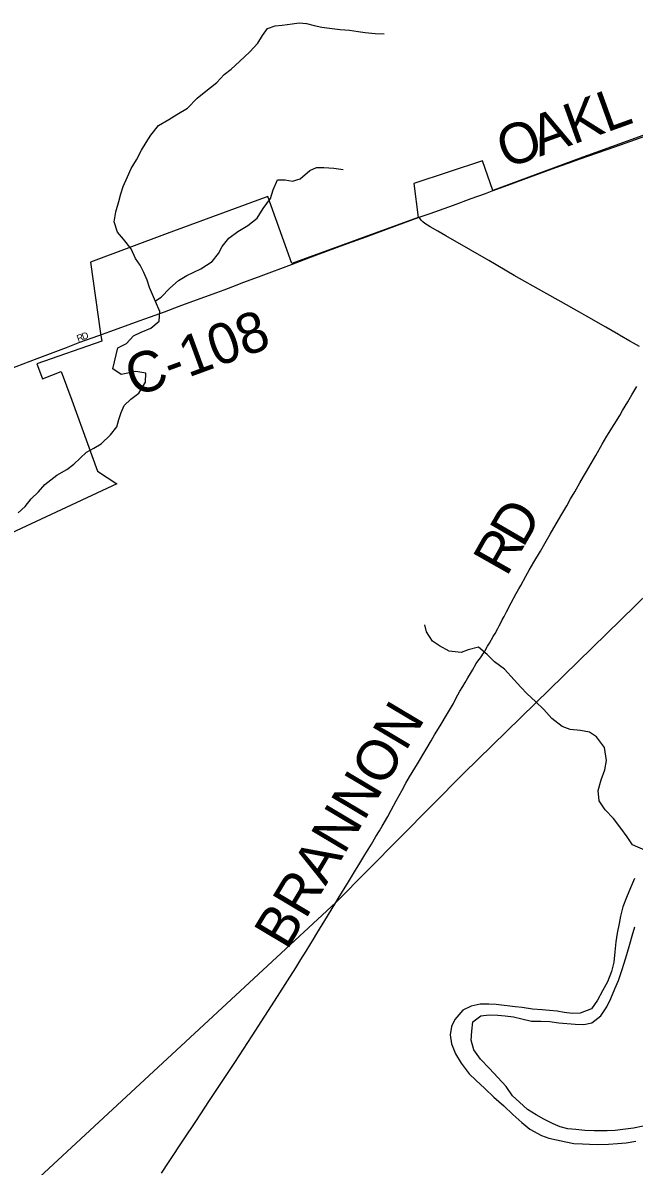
# Model space of a CAD drawing. Extents: x 1451455 to 1749751, y 218250 to 574981.
# Drawn here: x 1565719 to 1570249, y 361334 to 369805 of the extents above; entities that cross this region are included whole.
import ezdxf

# ---------------------------------------------------------------- set-up
doc = ezdxf.new("R2010")
doc.units = 0
for name, color, linetype in [('GM_X_City_Street', 7, 'Continuous'), ('GM_X_City_Street_Text', 7, 'Continuous'), ('GM_X_Corporation', 7, 'Continuous'), ('GM_X_County_Road', 7, 'Continuous'), ('GM_X_County_Road_Text', 7, 'Continuous'), ('GM_X_Major_River', 7, 'Continuous'), ('GM_X_Minor_River', 7, 'Continuous'), ('GM_X_Township', 7, 'Continuous'), ('GM_X_Township_Road', 7, 'Continuous'), ('GM_X_Township_Road_Text', 7, 'Continuous')]:
    doc.layers.add(name, color=color, linetype=linetype)

msp = doc.modelspace()

# ---------------------------------------------------------------- linework, layer by layer
at = {"layer": 'GM_X_City_Street'}
for points in [[(1565825.3, 367317.6), (1565924.4, 367354.9), (1566041.6, 367399.1), (1566142.7, 367437.6), (1566281.4, 367487.8), (1566362.7, 367517.2)], [(1564474, 366838.3), (1564522.6, 366849.1), (1564574.5, 366861.8), (1564614.4, 366872.3), (1564650, 366881.8), (1564690.8, 366894), (1564742.9, 366911.3), (1564887.6, 366961.9), (1564974.7, 366992.9), (1565066.7, 367026.8), (1565188.2, 367072.8), (1565403.9, 367155.3), (1565452.8, 367174.4), (1565670.5, 367257.6), (1565825.3, 367317.6)]]:
    msp.add_lwpolyline(points, dxfattribs=at)
at = {"layer": 'GM_X_Corporation'}
msp.add_lwpolyline([(1570456.2, 369021.9), (1569964.8, 368843.9), (1569870.3, 368809), (1569203.1, 368562.6), (1569126.5, 368781.1), (1568617.8, 368613.9), (1568648.5, 368362.2), (1567713.4, 368021.7), (1567534, 368518.2), (1566789.5, 368244.8), (1566220.5, 368031), (1566294.9, 367503.7), (1566304.3, 367446.9), (1565823.2, 367279.4), (1565864.3, 367166.6), (1566004.3, 367220.3), (1566081.2, 367008.9), (1566272.8, 366482.7), (1566416.2, 366389.6), (1565891.4, 366144.9), (1564703.3, 365590.8)], dxfattribs=at)
at = {"layer": 'GM_X_County_Road'}
for points in [[(1569197.9, 368559.3), (1569312.5, 368602.7), (1569474, 368662.2), (1569668.2, 368732.7), (1569760.2, 368765.7), (1569849.6, 368796.9), (1570107.5, 368887.2), (1570335.7, 368967.9), (1570512.8, 369033.9), (1570556.2, 369051.3), (1570588.4, 369066), (1570604, 369073.8), (1570622.2, 369084.2), (1570643.1, 369098.1), (1570667.3, 369116.4), (1570690.6, 369136.4), (1570721.2, 369163.2), (1570759.4, 369198.8), (1570778.9, 369216.4), (1570804.1, 369237.6)], [(1568656.5, 368364.2), (1568737.1, 368392.6), (1568911.7, 368454.4), (1569042.8, 368502.2), (1569147, 368540.4), (1569197.9, 368559.3)], [(1567710.8, 368014.9), (1567839.3, 368063.5), (1567897.5, 368085.2), (1568050.2, 368141.7), (1568124, 368169.4), (1568194.3, 368194.6), (1568262.9, 368219.8), (1568429.6, 368281.4), (1568588.8, 368339.8), (1568656.5, 368364.2)], [(1566362.7, 367517.2), (1566507.5, 367569.3), (1566581.6, 367596), (1566665.7, 367626), (1566769, 367664.2), (1566878.4, 367705.9), (1566951.3, 367732.8), (1567068.5, 367775.3), (1567156.2, 367807.4), (1567211.7, 367827.4), (1567274.2, 367850.8), (1567356.7, 367882.1), (1567484.3, 367929.8), (1567710.8, 368014.9)]]:
    msp.add_lwpolyline(points, dxfattribs=at)
at = {"layer": 'GM_X_Major_River'}
for points in [[(1570251.6, 363464.9), (1570222.3, 363395.3), (1570192.9, 363323.8), (1570165.6, 363254.2), (1570148.4, 363186.4), (1570137.3, 363130.5), (1570124, 363060.6), (1570114.8, 362994.7), (1570105.4, 362920.8), (1570098, 362844.8), (1570082.7, 362775), (1570051.3, 362699.4), (1570014, 362632), (1569976.7, 362562.6), (1569933.5, 362499.3), (1569848.8, 362466.7), (1569792.7, 362463.7), (1569730.8, 362472.9), (1569678.9, 362481.8), (1569622.9, 362486.8), (1569569, 362491.8), (1569497, 362497.1), (1569419.1, 362508.5), (1569367.2, 362513.5), (1569227.3, 362532), (1569173.3, 362535), (1569109.3, 362534.1), (1569042.9, 362519.3), (1568980.3, 362488.3), (1568921, 362421.3), (1568896, 362367.7), (1568886.8, 362305.8), (1568895.6, 362239.5), (1568926.3, 362166.8), (1568967, 362096), (1569025.7, 362018.9), (1569076.8, 361969.9), (1569141.8, 361908.6), (1569208.7, 361845.3), (1569283.5, 361779.9), (1569350.4, 361716.6), (1569417.4, 361657.3), (1569476.6, 361608.2)], [(1569649.5, 361647.2), (1569580.1, 361682.5), (1569524.6, 361713.5), (1569459.3, 361754.7), (1569400.2, 361807.8), (1569349, 361854.8), (1569300.2, 361923.8), (1569239.4, 361991), (1569176.5, 362056.2), (1569111.8, 362127.5), (1569061, 362196.5), (1569042.3, 362266.9), (1569045.5, 362335), (1569052.8, 362402.9), (1569113.7, 362447.9), (1569175.9, 362454.8), (1569239.9, 362453.6), (1569293.8, 362446.7), (1569355.8, 362439.5), (1569417.6, 362426.4), (1569489.3, 362407.1), (1569557.4, 362407.9), (1569625.5, 362406.7), (1569691.3, 362395.5), (1569811.3, 362385.3), (1569877.3, 362384.1), (1569935.6, 362395.1), (1570002.6, 362448), (1570047.9, 362515.2), (1570077.1, 362576.8), (1570106.4, 362646.4), (1570133.6, 362710), (1570159, 362783.6), (1570176, 362837.4), (1570195.2, 362901.1), (1570218.6, 362978.8), (1570235.8, 363040.6), (1570255, 363106.3)], [(1570315.9, 361629.2), (1570245.5, 361614.4), (1570165.3, 361605.8), (1570109.1, 361598.8), (1570049, 361595.9), (1569952.9, 361595.6), (1569882.8, 361598.9), (1569816.9, 361604.1), (1569756.9, 361611.2), (1569701.2, 361626.2), (1569649.5, 361647.2)], [(1569476.6, 361608.2), (1569563.8, 361560.6), (1569617.5, 361541.6), (1569673.3, 361528.6), (1569743.1, 361513.3), (1569803, 361502.2), (1569867, 361499), (1569919, 361496.1), (1569981, 361493), (1570059.1, 361495.6), (1570127.3, 361500.4), (1570191.5, 361507.2), (1570261.7, 361518)]]:
    msp.add_lwpolyline(points, dxfattribs=at)
at = {"layer": 'GM_X_Minor_River'}
for points in [[(1566424.2, 367396.4), (1566486.7, 367429.5), (1566539.5, 367484.6), (1566595.9, 367513.8), (1566668.3, 367542.7), (1566729.1, 367593.7), (1566734.3, 367665.7), (1566703.5, 367740.2), (1566680.4, 367792.6), (1566657.3, 367843), (1566640.2, 367897.3), (1566615.2, 367955.7), (1566588.1, 368008.2), (1566552.9, 368058.8), (1566522.2, 368131.3), (1566465.4, 368202.2), (1566420.3, 368252.9), (1566395.6, 368331.3), (1566408.8, 368405.2), (1566430, 368480.9), (1566444.9, 368536.7), (1566463.8, 368592.4), (1566495, 368664), (1566521.9, 368725.6), (1566560.9, 368789), (1566598.1, 368860.5), (1566633, 368917.9), (1566667.9, 368973.4), (1566725, 369044.6), (1566801.6, 369087.4), (1566860.1, 369124.5), (1566938.8, 369171.3), (1567011.9, 369246.2), (1567062.6, 369289.4), (1567155.7, 369362), (1567210.6, 369421.1), (1567263.2, 369462.3), (1567324, 369517.4), (1567401.1, 369590.2), (1567460.1, 369655.3), (1567495, 369710.8), (1567531.8, 369762.2), (1567588.1, 369783.4), (1567640.1, 369788.5), (1567714.1, 369797.4), (1567768.2, 369804.5), (1567822.1, 369799.7), (1567877.7, 369784.8), (1567935.4, 369771.9), (1567991.3, 369765), (1568071, 369755.7), (1568138.8, 369750.6), (1568204.6, 369739.6), (1568256.4, 369732.8), (1568330.2, 369725.6), (1568398, 369722.5)], [(1566701.7, 367744.3), (1566744, 367771.6), (1566809, 367838.6), (1566873.9, 367895.6), (1566934.4, 367932.7), (1566986.8, 367957.9), (1567037.1, 367983.1), (1567121.9, 368035.8), (1567168.8, 368095.1), (1567197.6, 368146.7), (1567244.6, 368210), (1567313.3, 368258.9), (1567386, 368303.8), (1567454.8, 368356.7), (1567499.9, 368430.1), (1567555.1, 368503.2), (1567574.1, 368567), (1567607.2, 368640.5), (1567663.2, 368641.6), (1567717, 368632.7), (1567775.2, 368649.8), (1567846.1, 368710.7), (1567896.4, 368732), (1567950.3, 368733.1), (1568024.2, 368727.9), (1568091.9, 368718.8)], [(1565683.9, 366175), (1565736.7, 366220.2), (1565781.6, 366277.6), (1565834.6, 366330.9), (1565881.5, 366384.3), (1565970.7, 366453), (1566045.4, 366495.9), (1566098.1, 366535.2), (1566191.7, 366623.9), (1566246.2, 366653.1), (1566300.8, 366684.3), (1566369.9, 366751.3), (1566417, 366812.7), (1566431.8, 366864.6), (1566446.7, 366918.4), (1566469.5, 366970.2), (1566520.4, 367017.5), (1566579.1, 367060.6), (1566628.5, 367142), (1566629.6, 367210.1), (1566557.7, 367221.2), (1566447.2, 367199), (1566385.8, 367240), (1566424.2, 367396.4)], [(1570333.8, 363672.4), (1570236.6, 363714), (1570197.5, 363774.7), (1570150.5, 363837.6), (1570095.6, 363908.6), (1570034.6, 363973.7), (1569989.6, 364040.6), (1569982.9, 364116.8), (1570004.2, 364196.6), (1570031.4, 364270.3), (1570044.5, 364340.3), (1570030, 364436.7), (1569971.2, 364513.8), (1569917.7, 364548.7), (1569851.9, 364561.8), (1569776, 364569), (1569716.3, 364592), (1569639.1, 364649.3), (1569580.2, 364716.4), (1569519.1, 364775.5), (1569455.9, 364832.6), (1569410.7, 364883.5), (1569361.5, 364936.3), (1569288.7, 365015.7), (1569215.6, 365070.9), (1569160.4, 365123.9), (1569097.2, 365179), (1569018.8, 365158.2), (1568966.4, 365139), (1568878.5, 365150.5), (1568807.1, 365187.7), (1568755.6, 365222.6), (1568710.7, 365291.4), (1568697.5, 365343.7)]]:
    msp.add_lwpolyline(points, dxfattribs=at)
at = {"layer": 'GM_X_Township'}
msp.add_lwpolyline([(1565744, 361161.1), (1568039.2, 363287.7), (1568987.4, 364245.4), (1570997.2, 366208.8)], dxfattribs=at)
msp.add_lwpolyline([(1565744, 361161.1), (1568039.2, 363287.7), (1568987.4, 364245.4), (1570997.2, 366208.8)], dxfattribs=at)
at = {"layer": 'GM_X_Township_Road'}
for points in [[(1570139.9, 367491.8), (1570134.5, 367495), (1570040.8, 367549.1), (1569896.5, 367631.6), (1569845.4, 367660.2), (1569708.1, 367736.8), (1569579.2, 367808.8), (1569359.6, 367933.4), (1569173.1, 368043.4), (1569039.7, 368120.7), (1568854.7, 368226.8), (1568795.2, 368261.4), (1568738.3, 368294.1), (1568699.4, 368318.4), (1568683.7, 368330.2), (1568679.9, 368333.4), (1568676.4, 368336.7), (1568673.8, 368339.5), (1568670.7, 368343.5), (1568656.5, 368364.2)], [(1570289.3, 367407.5), (1570245.5, 367430.9), (1570216.4, 367447), (1570139.9, 367491.8)], [(1568706.5, 364417.6), (1568745.9, 364486), (1568771, 364528.9), (1568799.7, 364576.7), (1568818.3, 364607.6), (1568858.8, 364674.8), (1568889.6, 364725.2), (1568909.6, 364762.5), (1568928.2, 364799), (1568958.2, 364852.8), (1568979.4, 364888.4), (1568996.4, 364917.4), (1569015.9, 364950.9), (1569036.3, 364984.7), (1569050.6, 365009), (1569079.7, 365056.8), (1569092.3, 365075.9), (1569109.7, 365099.8), (1569120.9, 365114.5), (1569129.2, 365126.2), (1569137.4, 365139.7), (1569146.1, 365155), (1569163.9, 365185.3), (1569177.4, 365209.1), (1569205.8, 365258.2), (1569218.6, 365280.8), (1569238.6, 365317.9), (1569249.5, 365337.9), (1569258.2, 365355.1), (1569272, 365380.9), (1569285.7, 365406.7), (1569304, 365441.4), (1569338.9, 365508), (1569376.1, 365577.1), (1569394.7, 365611.2), (1569408.7, 365636.6), (1569446.6, 365705), (1569472.4, 365750.5), (1569506.9, 365809.4), (1569554.9, 365891.3), (1569588.4, 365947.6), (1569628.2, 366015.5), (1569672.7, 366092.1), (1569713.8, 366163.5), (1569749.4, 366225.7), (1569778.8, 366276.8), (1569808.9, 366329.8), (1569847.3, 366396.1), (1569874.9, 366444.3), (1569896.5, 366481), (1569931.2, 366540.5), (1569965.5, 366600.2), (1570012.3, 366683), (1570047.9, 366741.9), (1570101.4, 366828.4), (1570142.7, 366895.4), (1570164.3, 366932.1), (1570202.7, 366997), (1570232.6, 367048), (1570268.9, 367110.2)], [(1568184.4, 363527.6), (1568196.5, 363547.7), (1568216.4, 363579.8), (1568253.8, 363640.1), (1568302.8, 363720.4), (1568335.8, 363776.4), (1568362.3, 363818.9), (1568381.8, 363852.8), (1568423.5, 363924.8), (1568449.5, 363971.7), (1568485.5, 364039.9), (1568529.4, 364119.3), (1568558.4, 364170.9), (1568585.8, 364217.8), (1568644.8, 364315.4), (1568706.5, 364417.6)], [(1568039.2, 363287.7), (1568056.7, 363316.8), (1568132.7, 363441.3), (1568184.4, 363527.6)], [(1566746.8, 361281.2), (1566804.5, 361367.1), (1566910.9, 361527.7), (1567001.6, 361665.3), (1567103.6, 361819.4), (1567181.3, 361938.7), (1567289.8, 362102.8), (1567417.8, 362299.8), (1567606.2, 362589.8), (1567681.3, 362706.5), (1567741.2, 362803.3), (1567778.9, 362864.9), (1567818.4, 362927.4), (1567872.7, 363016), (1567897.4, 363056.4), (1567978.2, 363186.5), (1568039.2, 363287.7)]]:
    msp.add_lwpolyline(points, dxfattribs=at)

# ---------------------------------------------------------------- texts
at = {"layer": 'GM_X_City_Street_Text'}
for s, rotation, p in [('R', 19.8752, (1566128.8, 367440.6)), ('D', 20.51653, (1566166.6, 367454.3))]:
    msp.add_text(s, height=50, rotation=rotation, dxfattribs=at).set_placement(p)
at = {"layer": 'GM_X_County_Road_Text'}
for s, rotation, p in [('K', 19.88196, (1569796.2, 368901.7)), ('L', 19.88235, (1570044.5, 368991.5)), ('O', 19.88196, (1569299.7, 368722.1)), ('A', 19.88125, (1569548, 368811.9)), ('C-108', 20.1567, (1566547.1, 367029.7))]:
    msp.add_text(s, height=300, rotation=rotation, dxfattribs=at).set_placement(p)
at = {"layer": 'GM_X_Township_Road_Text'}
for s, rotation, p in [('D', 59.84215, (1569425.4, 365908.2)), ('R', 60.47853, (1569304.4, 365694.6)), ('BRANNON', 59.20123, (1567676.9, 362926.9))]:
    msp.add_text(s, height=300, rotation=rotation, dxfattribs=at).set_placement(p)

doc.saveas('drawing.dxf')
